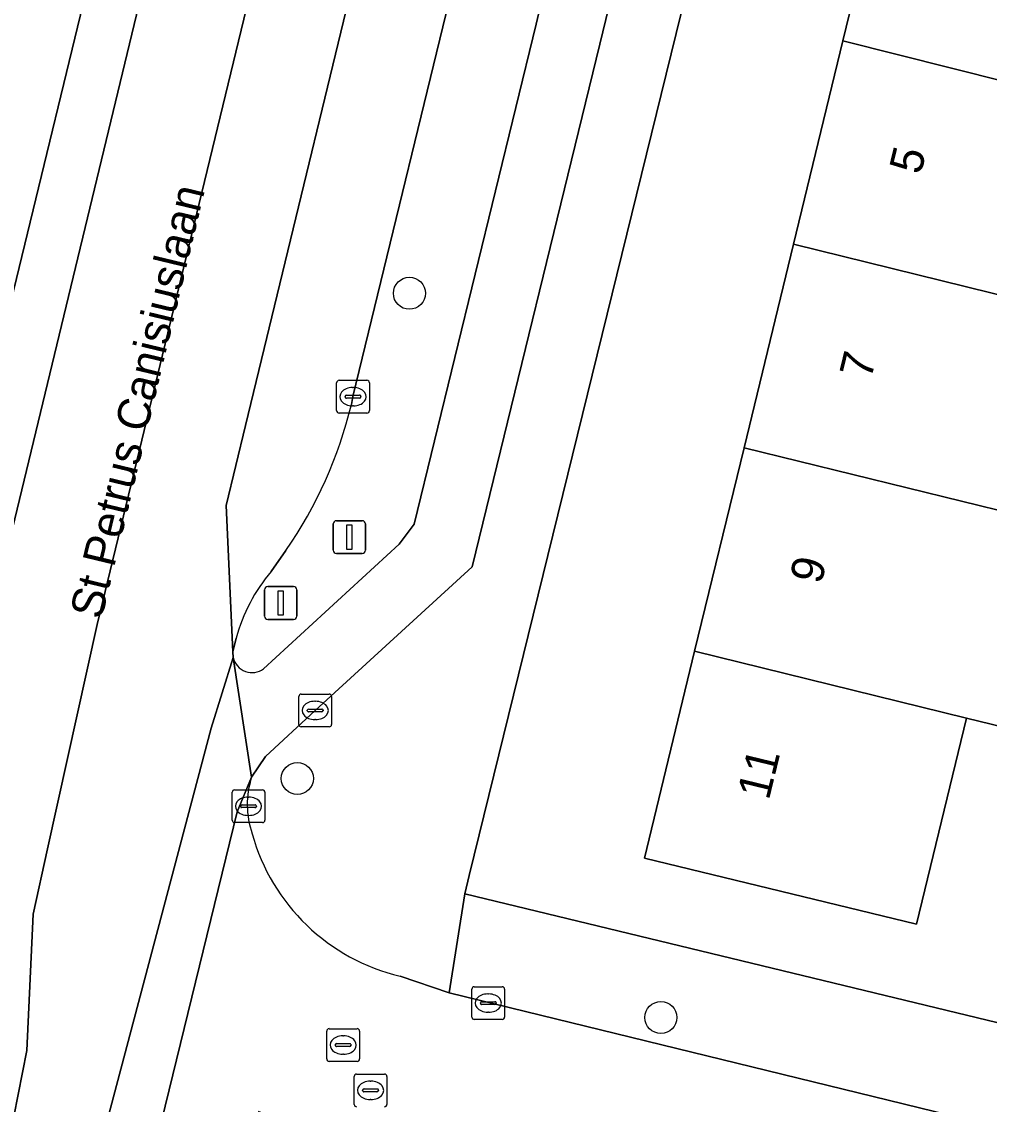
# Model space of a CAD drawing. Extents: x 162803 to 163818, y 381639 to 382475.
# Drawn here: x 163529.1 to 163558.66, y 382273.11 to 382306.18 of the extents above; entities that cross this region are included whole.
import ezdxf

# ---------------------------------------------------------------- set-up
doc = ezdxf.new("R2010")
doc.units = 0
for name, color, linetype in [('IMGEO_Berm_groen', 7, 'Continuous'), ('IMGEO_Boom', 7, 'Continuous'), ('IMGEO_Erf', 7, 'Continuous'), ('IMGEO_Fietspad_gesloten', 7, 'Continuous'), ('IMGEO_Kolk', 7, 'Continuous'), ('IMGEO_Lichtmast', 7, 'Continuous'), ('IMGEO_Openbare_ruimte_label', 7, 'Continuous'), ('IMGEO_Pand', 7, 'Continuous'), ('IMGEO_Pand_nummerreeks', 7, 'Continuous'), ('IMGEO_Parkeervlak_open', 7, 'Continuous'), ('IMGEO_Rijbaan_lokaal_gesloten', 7, 'Continuous'), ('IMGEO_Rijbaan_lokaal_open', 7, 'Continuous'), ('IMGEO_Rioolput', 7, 'Continuous'), ('IMGEO_Verkeersbordpaal', 7, 'Continuous'), ('IMGEO_Voetpad_open', 7, 'Continuous')]:
    doc.layers.add(name, color=color, linetype=linetype)

msp = doc.modelspace()

# ---------------------------------------------------------------- linework, layer by layer
at = {"layer": 'IMGEO_Berm_groen'}
for points in [[(163544.818, 382306.099), (163546.629, 382313.826), (163544.514, 382314.332), (163544.03, 382314.448), (163542.631, 382308.747), (163539.224, 382294.728), (163539.174, 382294.489)], [(163536.495, 382286.417), (163540.631, 382290.223), (163541.094, 382290.838), (163544.818, 382306.099)], [(163537.175, 382290.033), (163536.725, 382289.387)], [(163535.657, 382287.353), (163535.556, 382286.935), (163535.567, 382286.764)]]:
    msp.add_lwpolyline(points, dxfattribs=at)
for centre, radius, start, end in [((163526.432, 382297.529), 13.099, 325.0948, 346.5824), ((163540.749, 382285.977), 5.275, 139.7194, 164.8751), ((163536.142, 382286.888), 0.589, 192.1862, 306.81)]:
    msp.add_arc(centre, radius, start, end, dxfattribs=at)
at = {"layer": 'IMGEO_Boom'}
for centre in [(163540.947, 382297.885), (163537.524, 382283.067), (163548.629, 382275.768)]:
    msp.add_circle(centre, 0.489, dxfattribs=at)
at = {"layer": 'IMGEO_Erf'}
for points in [[(163550.901, 382313.157), (163542.775, 382280.105), (163542.645, 382279.547), (163565.794, 382273.941), (163566.323, 382276.203), (163563.316, 382276.943), (163564.151, 382280.333), (163567.158, 382279.593), (163567.795, 382282.676), (163568.69, 382286.176), (163565.436, 382287.008), (163566.074, 382289.501), (163566.927, 382292.834), (163570.18, 382292.001), (163571.715, 382297.89), (163568.675, 382298.638), (163569.444, 382301.761), (163570.259, 382305.073), (163573.299, 382304.325), (163574.082, 382307.554)], [(163567.075, 382309.172), (163565.535, 382302.776), (163562.479, 382303.512), (163560.98, 382297.34), (163563.86, 382296.631), (163562.349, 382290.418), (163561.378, 382290.657), (163559.851, 382284.448), (163557.962, 382284.913), (163556.432, 382278.613), (163548.123, 382280.63), (163549.659, 382286.956), (163551.168, 382293.169), (163552.677, 382299.383), (163554.187, 382305.597), (163555.719, 382311.907)]]:
    msp.add_lwpolyline(points, dxfattribs=at)
at = {"layer": 'IMGEO_Fietspad_gesloten'}
for points in [[(163546.768, 382305.494), (163549.609, 382317.177), (163550.359, 382320.192)], [(163548.059, 382319.422), (163547.523, 382317.46), (163546.629, 382313.826), (163544.818, 382306.099), (163541.094, 382290.838), (163540.631, 382290.223), (163536.495, 382286.417)], [(163535.567, 382286.764), (163536.128, 382283.107), (163536.556, 382283.738), (163538.069, 382285.144), (163542.86, 382289.531), (163546.768, 382305.494)]]:
    msp.add_lwpolyline(points, dxfattribs=at)
msp.add_lwpolyline([(163535.687, 382282.053), (163536.128, 382283.107), (163535.567, 382286.764), (163534.889, 382284.603), (163530.502, 382268.038), (163532.149, 382267.647), (163532.257, 382268.041), (163533.026, 382271.182)], close=True, dxfattribs=at)
msp.add_arc((163536.142, 382286.888), 0.589, 192.1862, 306.81, dxfattribs=at)
at = {"layer": 'IMGEO_Kolk'}
for p, q in [((163538.724, 382294.301), (163538.724, 382295.153)), ((163538.799, 382295.227), (163539.651, 382295.227)), ((163539.725, 382295.153), (163539.725, 382294.301)), ((163539.026, 382294.77), (163539.424, 382294.77)), ((163539.212, 382295.007), (163539.237, 382295.007)), ((163538.983, 382294.721), (163538.983, 382294.733)), ((163539.421, 382294.684), (163539.023, 382294.684)), ((163539.235, 382294.447), (163539.21, 382294.447)), ((163539.467, 382294.733), (163539.467, 382294.721)), ((163539.651, 382294.227), (163538.799, 382294.227)), ((163537.569, 382284.718), (163537.569, 382285.57)), ((163537.644, 382285.644), (163538.496, 382285.644)), ((163538.57, 382285.57), (163538.57, 382284.718)), ((163537.828, 382285.138), (163537.828, 382285.15)), ((163537.871, 382285.187), (163538.269, 382285.187)), ((163538.057, 382285.424), (163538.082, 382285.424)), ((163538.312, 382285.15), (163538.312, 382285.138)), ((163538.266, 382285.101), (163537.868, 382285.101)), ((163538.08, 382284.864), (163538.055, 382284.864)), ((163538.496, 382284.644), (163537.644, 382284.644)), ((163535.532, 382281.793), (163535.532, 382282.645)), ((163535.607, 382282.719), (163536.459, 382282.719)), ((163536.533, 382282.645), (163536.533, 382281.793)), ((163535.791, 382282.213), (163535.791, 382282.225)), ((163536.229, 382282.176), (163535.831, 382282.176)), ((163535.834, 382282.262), (163536.232, 382282.262)), ((163536.02, 382282.499), (163536.045, 382282.499)), ((163536.275, 382282.225), (163536.275, 382282.213)), ((163536.043, 382281.939), (163536.018, 382281.939)), ((163536.459, 382281.719), (163535.607, 382281.719)), ((163542.855, 382275.781), (163542.855, 382276.633)), ((163542.93, 382276.707), (163543.782, 382276.707)), ((163543.856, 382276.633), (163543.856, 382275.781)), ((163543.157, 382276.25), (163543.555, 382276.25)), ((163543.343, 382276.487), (163543.368, 382276.487)), ((163543.114, 382276.201), (163543.114, 382276.213)), ((163543.552, 382276.164), (163543.154, 382276.164)), ((163543.366, 382275.927), (163543.341, 382275.927)), ((163543.598, 382276.213), (163543.598, 382276.201)), ((163543.782, 382275.707), (163542.93, 382275.707))]:
    msp.add_line(p, q, dxfattribs=at)
for points in [[(163538.724, 382294.301), (163538.724, 382295.153)], [(163538.799, 382295.227), (163539.651, 382295.227)], [(163539.725, 382295.153), (163539.725, 382294.301)], [(163539.651, 382294.227), (163538.799, 382294.227)], [(163537.569, 382284.718), (163537.569, 382285.57)], [(163537.644, 382285.644), (163538.496, 382285.644)], [(163538.57, 382285.57), (163538.57, 382284.718)], [(163538.496, 382284.644), (163537.644, 382284.644)], [(163535.532, 382281.793), (163535.532, 382282.645)], [(163535.607, 382282.719), (163536.459, 382282.719)], [(163536.533, 382282.645), (163536.533, 382281.793)], [(163536.459, 382281.719), (163535.607, 382281.719)], [(163542.855, 382275.781), (163542.855, 382276.633)], [(163542.93, 382276.707), (163543.782, 382276.707)], [(163543.856, 382276.633), (163543.856, 382275.781)], [(163543.782, 382275.707), (163542.93, 382275.707)]]:
    msp.add_lwpolyline(points, dxfattribs=at)
for centre, radius, start, end in [((163538.801, 382295.151), 0.0765, 91.552, 178.448), ((163538.801, 382295.151), 0.0765, 91.552, 178.448), ((163539.649, 382295.151), 0.0765, 1.552, 88.448), ((163539.649, 382295.151), 0.0765, 1.552, 88.448), ((163539.023, 382294.73), 0.0403, 85.8775, 175.7526), ((163539.428, 382294.732), 0.0386, 1.7309, 96.639), ((163539.02, 382294.72), 0.0366, 178.938, 274.7102), ((163539.424, 382294.727), 0.043, 264.8664, 352.4533), ((163538.801, 382294.303), 0.0765, 181.552, 268.448), ((163538.801, 382294.303), 0.0765, 181.552, 268.448), ((163539.649, 382294.303), 0.0765, 271.552, 358.448), ((163539.649, 382294.303), 0.0765, 271.552, 358.448), ((163537.646, 382285.568), 0.0765, 91.552, 178.448), ((163537.646, 382285.568), 0.0765, 91.552, 178.448), ((163538.494, 382285.568), 0.0765, 1.552, 88.448), ((163538.494, 382285.568), 0.0765, 1.552, 88.448), ((163537.868, 382285.147), 0.0403, 85.8775, 175.7526), ((163538.273, 382285.149), 0.0386, 1.7309, 96.639), ((163537.865, 382285.137), 0.0366, 178.938, 274.7102), ((163538.269, 382285.144), 0.043, 264.8664, 352.4533), ((163537.646, 382284.72), 0.0765, 181.552, 268.448), ((163537.646, 382284.72), 0.0765, 181.552, 268.448), ((163538.494, 382284.72), 0.0765, 271.552, 358.448), ((163538.494, 382284.72), 0.0765, 271.552, 358.448), ((163535.609, 382282.643), 0.0765, 91.552, 178.448), ((163535.609, 382282.643), 0.0765, 91.552, 178.448), ((163536.457, 382282.643), 0.0765, 1.552, 88.448), ((163536.457, 382282.643), 0.0765, 1.552, 88.448), ((163535.831, 382282.222), 0.0403, 85.8775, 175.7526), ((163535.828, 382282.212), 0.0366, 178.938, 274.7102), ((163536.232, 382282.219), 0.043, 264.8664, 352.4533), ((163536.236, 382282.224), 0.0386, 1.7309, 96.639), ((163535.609, 382281.795), 0.0765, 181.552, 268.448), ((163535.609, 382281.795), 0.0765, 181.552, 268.448), ((163536.457, 382281.795), 0.0765, 271.552, 358.448), ((163536.457, 382281.795), 0.0765, 271.552, 358.448), ((163542.932, 382276.631), 0.0765, 91.552, 178.448), ((163542.932, 382276.631), 0.0765, 91.552, 178.448), ((163543.78, 382276.631), 0.0765, 1.552, 88.448), ((163543.78, 382276.631), 0.0765, 1.552, 88.448), ((163543.154, 382276.21), 0.0403, 85.8775, 175.7526), ((163543.559, 382276.212), 0.0386, 1.7309, 96.639), ((163543.151, 382276.2), 0.0366, 178.938, 274.7102), ((163543.555, 382276.207), 0.043, 264.8664, 352.4533), ((163542.932, 382275.783), 0.0765, 181.552, 268.448), ((163542.932, 382275.783), 0.0765, 181.552, 268.448), ((163543.78, 382275.783), 0.0765, 271.552, 358.448), ((163543.78, 382275.783), 0.0765, 271.552, 358.448)]:
    msp.add_arc(centre, radius, start, end, dxfattribs=at)
for centre, major_axis, ratio, start_param, end_param in [((163539.211, 382294.727), (-0.387, 0.002), 0.722429, 4.712389, 7.853982), ((163539.236, 382294.727), (-0.39, 0.002), 0.717154, 1.570796, 4.712389), ((163538.056, 382285.144), (-0.387, 0.002), 0.722429, 4.712389, 7.853982), ((163538.081, 382285.144), (-0.39, 0.002), 0.717154, 1.570796, 4.712389), ((163536.019, 382282.219), (-0.387, 0.002), 0.722429, 4.712389, 7.853982), ((163536.044, 382282.219), (-0.39, 0.002), 0.717154, 1.570796, 4.712389), ((163543.342, 382276.207), (-0.387, 0.002), 0.722429, 4.712389, 7.853982), ((163543.367, 382276.207), (-0.39, 0.002), 0.717154, 1.570796, 4.712389)]:
    msp.add_ellipse(centre, major_axis=major_axis, ratio=ratio, start_param=start_param, end_param=end_param, dxfattribs=at)
at = {"layer": 'IMGEO_Lichtmast'}
for p, q in [((163538.617, 382290.039), (163538.617, 382290.839)), ((163538.617, 382290.839), (163538.617, 382290.039)), ((163538.717, 382290.939), (163539.507, 382290.939)), ((163539.507, 382290.939), (163538.717, 382290.939)), ((163539.607, 382290.839), (163539.607, 382290.039)), ((163539.607, 382290.039), (163539.607, 382290.839)), ((163539.507, 382289.939), (163538.717, 382289.939)), ((163538.717, 382289.939), (163539.507, 382289.939))]:
    msp.add_line(p, q, dxfattribs=at)
msp.add_lwpolyline([(163539.037, 382290.814), (163539.187, 382290.814), (163539.187, 382290.064), (163539.037, 382290.064), (163539.037, 382290.814)], dxfattribs=at)
for centre, start, end in [((163538.717, 382290.839), 90, 180), ((163538.717, 382290.839), 90, 180), ((163539.507, 382290.839), 0, 90), ((163539.507, 382290.839), 360, 90), ((163538.717, 382290.039), 180, 270), ((163538.717, 382290.039), 180, 270), ((163539.507, 382290.039), 270, 0), ((163539.507, 382290.039), 270, 0)]:
    msp.add_arc(centre, 0.1, start, end, dxfattribs=at)
at = {"layer": 'IMGEO_Pand'}
for points in [[(163562.479, 382303.512), (163565.535, 382302.776), (163567.075, 382309.172), (163563.291, 382310.083), (163559.669, 382310.955), (163555.719, 382311.907), (163554.187, 382305.597)], [(163562.479, 382303.512), (163554.187, 382305.597), (163552.677, 382299.383), (163560.98, 382297.34)], [(163563.86, 382296.631), (163560.98, 382297.34), (163552.677, 382299.383), (163551.168, 382293.169), (163559.471, 382291.126), (163561.378, 382290.657), (163562.349, 382290.418)], [(163557.962, 382284.913), (163559.851, 382284.448), (163561.378, 382290.657), (163559.471, 382291.126), (163551.168, 382293.169), (163549.659, 382286.956)], [(163557.962, 382284.913), (163549.659, 382286.956), (163548.123, 382280.63), (163556.432, 382278.613)]]:
    msp.add_lwpolyline(points, close=True, dxfattribs=at)
at = {"layer": 'IMGEO_Parkeervlak_open'}
msp.add_lwpolyline([(163533.27, 382316.177), (163532.949, 382315.579), (163532.432, 382315.14), (163530.988, 382314.371), (163530.571, 382313.655), (163525.86, 382294.194), (163525.94, 382293.442), (163526.82, 382291.787), (163527.025, 382291.051), (163526.98, 382290.289)], close=True, dxfattribs=at)
at = {"layer": 'IMGEO_Rijbaan_lokaal_gesloten'}
msp.add_lwpolyline([(163544.709, 382330.049), (163542.029, 382330.672), (163541.062, 382326.702), (163539.103, 382319.531), (163535.887, 382306.253), (163531.411, 382287.771), (163529.894, 382280.923), (163529.452, 382278.926), (163529.26, 382274.761), (163528.862, 382272.745), (163527.797, 382268.683), (163530.502, 382268.038), (163534.889, 382284.603), (163535.567, 382286.764), (163535.556, 382286.935), (163535.349, 382291.408), (163535.939, 382293.844), (163540.144, 382311.205)], close=True, dxfattribs=at)
for points in [[(163547.942, 382328.089), (163548.519, 382329.167), (163544.709, 382330.049), (163540.144, 382311.205), (163535.939, 382293.844), (163535.349, 382291.408), (163535.556, 382286.935), (163535.657, 382287.353)], [(163535.943, 382320.168), (163535.247, 382317.325), (163526.606, 382281.551), (163526.376, 382278.443), (163526.44, 382273.819), (163525.433, 382269.246), (163527.797, 382268.683), (163528.862, 382272.745), (163529.26, 382274.761), (163529.452, 382278.926), (163529.894, 382280.923), (163531.411, 382287.771), (163535.887, 382306.253), (163539.103, 382319.531), (163541.062, 382326.702)], [(163534.235, 382320.576), (163533.434, 382316.862), (163533.27, 382316.177), (163526.98, 382290.289), (163525.558, 382284.817), (163523.035, 382274.346)], [(163523.921, 382269.606), (163525.433, 382269.246), (163526.44, 382273.819), (163526.376, 382278.443), (163526.606, 382281.551), (163535.247, 382317.325)], [(163539.174, 382294.489), (163539.224, 382294.728), (163542.631, 382308.747), (163544.03, 382314.448)], [(163536.725, 382289.387), (163537.175, 382290.033)]]:
    msp.add_lwpolyline(points, dxfattribs=at)
for centre, radius, start, end in [((163526.432, 382297.529), 13.099, 325.0948, 346.5824), ((163540.749, 382285.977), 5.275, 139.7194, 164.8751)]:
    msp.add_arc(centre, radius, start, end, dxfattribs=at)
at = {"layer": 'IMGEO_Rijbaan_lokaal_open'}
for points in [[(163536.128, 382283.107), (163535.687, 382282.053), (163533.026, 382271.182)], [(163542.158, 382276.518), (163540.665, 382277.029)], [(163536.325, 382272.908), (163537.215, 382272.551), (163539.235, 382272.14), (163541.443, 382271.692), (163546.035, 382270.573), (163558.413, 382267.557), (163559.566, 382267.276), (163565.115, 382265.924), (163566.226, 382270.636), (163542.158, 382276.518)]]:
    msp.add_lwpolyline(points, dxfattribs=at)
for centre, radius, start, end in [((163538.698, 382282.269), 2.703, 161.9417, 199.1869), ((163542.086, 382283.028), 6.166, 195.4981, 256.6716)]:
    msp.add_arc(centre, radius, start, end, dxfattribs=at)
at = {"layer": 'IMGEO_Rioolput'}
for p, q in [((163538.423, 382274.5), (163538.423, 382275.352)), ((163538.498, 382275.426), (163539.35, 382275.426)), ((163539.424, 382275.352), (163539.424, 382274.5)), ((163538.682, 382274.92), (163538.682, 382274.932)), ((163538.725, 382274.969), (163539.123, 382274.969)), ((163538.911, 382275.206), (163538.936, 382275.206)), ((163539.166, 382274.932), (163539.166, 382274.92)), ((163539.12, 382274.883), (163538.722, 382274.883)), ((163538.934, 382274.646), (163538.909, 382274.646)), ((163539.35, 382274.426), (163538.498, 382274.426)), ((163539.26, 382273.115), (163539.26, 382273.967)), ((163539.335, 382274.041), (163540.187, 382274.041)), ((163540.261, 382273.967), (163540.261, 382273.115)), ((163539.562, 382273.584), (163539.96, 382273.584)), ((163539.748, 382273.821), (163539.773, 382273.821)), ((163539.519, 382273.535), (163539.519, 382273.547)), ((163539.957, 382273.498), (163539.559, 382273.498)), ((163539.771, 382273.261), (163539.746, 382273.261)), ((163540.003, 382273.547), (163540.003, 382273.535))]:
    msp.add_line(p, q, dxfattribs=at)
for points in [[(163538.423, 382274.5), (163538.423, 382275.352)], [(163538.498, 382275.426), (163539.35, 382275.426)], [(163539.424, 382275.352), (163539.424, 382274.5)], [(163539.35, 382274.426), (163538.498, 382274.426)], [(163539.26, 382273.115), (163539.26, 382273.967)], [(163539.335, 382274.041), (163540.187, 382274.041)], [(163540.261, 382273.967), (163540.261, 382273.115)]]:
    msp.add_lwpolyline(points, dxfattribs=at)
for centre, radius, start, end in [((163538.5, 382275.35), 0.0765, 91.552, 178.448), ((163538.5, 382275.35), 0.0765, 91.552, 178.448), ((163539.348, 382275.35), 0.0765, 1.552, 88.448), ((163539.348, 382275.35), 0.0765, 1.552, 88.448), ((163538.722, 382274.929), 0.0403, 85.8775, 175.7526), ((163538.719, 382274.919), 0.0366, 178.938, 274.7102), ((163539.123, 382274.926), 0.043, 264.8664, 352.4533), ((163539.127, 382274.931), 0.0386, 1.7309, 96.639), ((163538.5, 382274.502), 0.0765, 181.552, 268.448), ((163538.5, 382274.502), 0.0765, 181.552, 268.448), ((163539.348, 382274.502), 0.0765, 271.552, 358.448), ((163539.348, 382274.502), 0.0765, 271.552, 358.448), ((163539.337, 382273.965), 0.0765, 91.552, 178.448), ((163539.337, 382273.965), 0.0765, 91.552, 178.448), ((163540.185, 382273.965), 0.0765, 1.552, 88.448), ((163540.185, 382273.965), 0.0765, 1.552, 88.448), ((163539.559, 382273.544), 0.0403, 85.8775, 175.7526), ((163539.964, 382273.546), 0.0386, 1.7309, 96.639), ((163539.556, 382273.534), 0.0366, 178.938, 274.7102), ((163539.96, 382273.541), 0.043, 264.8664, 352.4533), ((163539.337, 382273.117), 0.0765, 181.552, 268.448), ((163539.337, 382273.117), 0.0765, 181.552, 268.448), ((163540.185, 382273.117), 0.0765, 271.552, 358.448), ((163540.185, 382273.117), 0.0765, 271.552, 358.448)]:
    msp.add_arc(centre, radius, start, end, dxfattribs=at)
for centre, major_axis, ratio, start_param, end_param in [((163538.91, 382274.926), (-0.387, 0.002), 0.722429, 4.712389, 7.853982), ((163538.935, 382274.926), (-0.39, 0.002), 0.717154, 1.570796, 4.712389), ((163539.747, 382273.541), (-0.387, 0.002), 0.722429, 4.712389, 7.853982), ((163539.772, 382273.541), (-0.39, 0.002), 0.717154, 1.570796, 4.712389)]:
    msp.add_ellipse(centre, major_axis=major_axis, ratio=ratio, start_param=start_param, end_param=end_param, dxfattribs=at)
at = {"layer": 'IMGEO_Verkeersbordpaal'}
for p, q in [((163536.52, 382288.026), (163536.52, 382288.826)), ((163536.52, 382288.826), (163536.52, 382288.026)), ((163536.62, 382288.926), (163537.41, 382288.926)), ((163537.41, 382288.926), (163536.62, 382288.926)), ((163537.51, 382288.826), (163537.51, 382288.026)), ((163537.51, 382288.026), (163537.51, 382288.826)), ((163537.41, 382287.926), (163536.62, 382287.926)), ((163536.62, 382287.926), (163537.41, 382287.926))]:
    msp.add_line(p, q, dxfattribs=at)
msp.add_lwpolyline([(163536.94, 382288.801), (163537.09, 382288.801), (163537.09, 382288.051), (163536.94, 382288.051), (163536.94, 382288.801)], dxfattribs=at)
for centre, start, end in [((163536.62, 382288.826), 90, 180), ((163536.62, 382288.826), 90, 180), ((163537.41, 382288.826), 0, 90), ((163537.41, 382288.826), 360, 90), ((163536.62, 382288.026), 180, 270), ((163536.62, 382288.026), 180, 270), ((163537.41, 382288.026), 270, 0), ((163537.41, 382288.026), 270, 0)]:
    msp.add_arc(centre, 0.1, start, end, dxfattribs=at)
at = {"layer": 'IMGEO_Voetpad_open'}
for points in [[(163550.359, 382320.192), (163549.609, 382317.177), (163546.768, 382305.494), (163542.86, 382289.531), (163538.069, 382285.144), (163536.556, 382283.738), (163536.128, 382283.107)], [(163540.665, 382277.029), (163542.158, 382276.518), (163542.645, 382279.547), (163542.775, 382280.105), (163550.901, 382313.157)], [(163567.518, 382273.524), (163565.794, 382273.941), (163542.645, 382279.547), (163542.158, 382276.518), (163566.226, 382270.636), (163570.121, 382269.682), (163630.719, 382254.979), (163634.38, 382254.107), (163646.325, 382251.195), (163647.272, 382250.993)]]:
    msp.add_lwpolyline(points, dxfattribs=at)
for centre, radius, start, end in [((163538.698, 382282.269), 2.703, 161.9417, 199.1869), ((163542.086, 382283.028), 6.166, 195.4981, 256.6716)]:
    msp.add_arc(centre, radius, start, end, dxfattribs=at)

# ---------------------------------------------------------------- texts
at = {"layer": 'IMGEO_Openbare_ruimte_label'}
msp.add_text('St Petrus Canisiuslaan', height=1, rotation=76.4641, dxfattribs=at).set_placement((163531.54, 382287.895))
at = {"layer": 'IMGEO_Pand_nummerreeks'}
for s, rotation, p in [('5', 76.3493, (163556.562, 382301.481)), ('7', 76.3466, (163555.043, 382295.226)), ('9', 76.3493, (163553.524, 382288.971)), ('11', 76.3493, (163551.924, 382282.379))]:
    msp.add_text(s, height=1, rotation=rotation, dxfattribs=at).set_placement(p)

doc.saveas('drawing.dxf')
